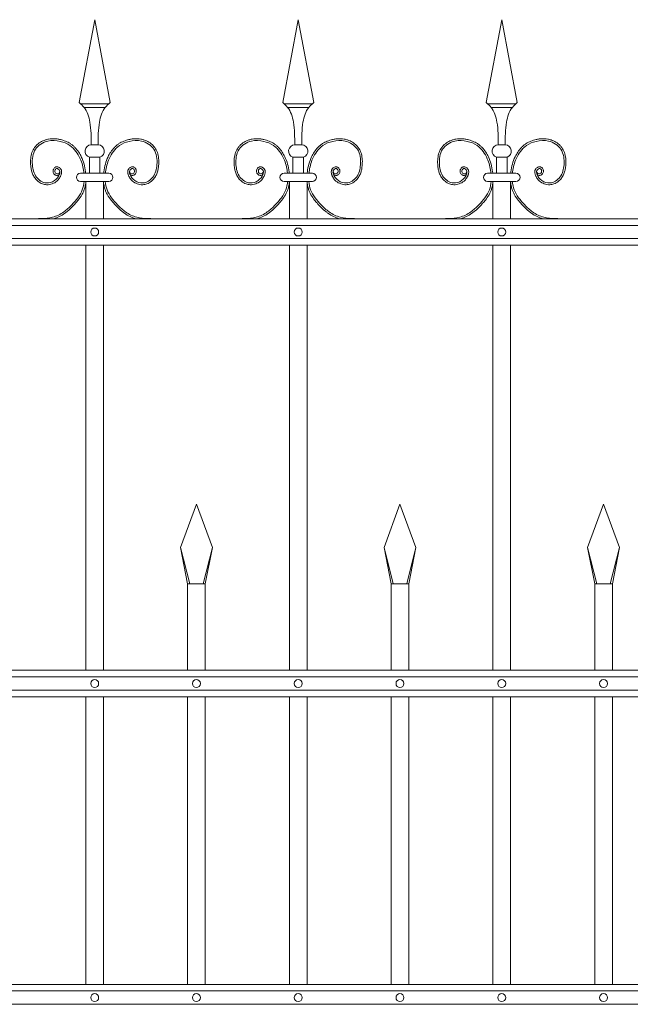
# Model space of a CAD drawing. Header units: millimetres. Extents: x 6567289036 to 6568990308, y 5976640423 to 5977332400.
# Tile 259 of 334: x 6568272471 to 6568273153, y 5976808489 to 5976809589. Entities that reach past the tile are written whole.
import ezdxf

# ---------------------------------------------------------------- set-up
doc = ezdxf.new("R2010")
doc.units = ezdxf.units.MM
doc.layers.add('01_widok', color=7, linetype='Continuous', lineweight=13)

# ---------------------------------------------------------------- blocks, each defined once
blk = doc.blocks.new('A$C6D0402AF')
at = {"layer": '01_widok'}
for p, q in [((0.7225, 1.4602), (0.74, 1.5538)), ((0.7575, 1.4602), (0.74, 1.5538)), ((0.9525, 1.4602), (0.97, 1.5538)), ((0.9875, 1.4602), (0.97, 1.5538)), ((1.1825, 1.4602), (1.2, 1.5538)), ((1.2175, 1.4602), (1.2, 1.5538)), ((0.74, 1.4588), (0.724, 1.4588)), ((0.74, 1.4588), (0.756, 1.4588)), ((0.97, 1.4588), (0.954, 1.4588)), ((0.97, 1.4588), (0.986, 1.4588)), ((1.2, 1.4588), (1.184, 1.4588)), ((1.2, 1.4588), (1.216, 1.4588)), ((0.74, 1.4548), (0.728, 1.4548)), ((0.74, 1.4548), (0.752, 1.4548)), ((0.97, 1.4548), (0.958, 1.4548)), ((0.97, 1.4548), (0.982, 1.4548)), ((1.2, 1.4548), (1.188, 1.4548)), ((1.2, 1.4548), (1.212, 1.4548)), ((0.74, 1.4125), (0.736, 1.4125)), ((0.74, 1.4125), (0.744, 1.4125)), ((0.97, 1.4125), (0.966, 1.4125)), ((0.97, 1.4125), (0.974, 1.4125)), ((1.2, 1.4125), (1.196, 1.4125)), ((1.2, 1.4125), (1.204, 1.4125)), ((0.734, 1.3985), (0.74, 1.3985)), ((0.734, 1.3985), (0.734, 1.3805)), ((0.746, 1.3985), (0.74, 1.3985)), ((0.746, 1.3985), (0.746, 1.3805)), ((0.964, 1.3985), (0.97, 1.3985)), ((0.964, 1.3985), (0.964, 1.3805)), ((0.976, 1.3985), (0.97, 1.3985)), ((0.976, 1.3985), (0.976, 1.3805)), ((1.194, 1.3985), (1.2, 1.3985)), ((1.194, 1.3985), (1.194, 1.3805)), ((1.206, 1.3985), (1.2, 1.3985)), ((1.206, 1.3985), (1.206, 1.3805)), ((0.74, 1.3805), (0.724, 1.3805)), ((0.74, 1.3805), (0.756, 1.3805)), ((0.97, 1.3805), (0.954, 1.3805)), ((0.97, 1.3805), (0.986, 1.3805)), ((1.2, 1.3805), (1.184, 1.3805)), ((1.2, 1.3805), (1.216, 1.3805)), ((0.73, 1.371), (0.724, 1.371)), ((0.73, 1.371), (0.73, 1.329)), ((0.73, 1.371), (0.75, 1.371)), ((0.75, 1.371), (0.75, 1.329)), ((0.75, 1.371), (0.756, 1.371)), ((0.96, 1.371), (0.954, 1.371)), ((0.96, 1.371), (0.96, 1.329)), ((0.96, 1.371), (0.98, 1.371)), ((0.98, 1.371), (0.98, 1.329)), ((0.98, 1.371), (0.986, 1.371)), ((1.19, 1.371), (1.184, 1.371)), ((1.19, 1.371), (1.19, 1.329)), ((1.19, 1.371), (1.21, 1.371)), ((1.21, 1.371), (1.21, 1.329)), ((1.21, 1.371), (1.216, 1.371)), ((2.57, 1.329), (0.06, 1.329)), ((0.06, 1.3215), (2.57, 1.3215)), ((0.06, 1.3065), (2.57, 1.3065)), ((2.57, 1.299), (0.06, 1.299)), ((0.73, 1.299), (0.73, 0.819)), ((0.75, 1.299), (0.75, 0.819)), ((0.96, 1.299), (0.96, 0.819)), ((0.98, 1.299), (0.98, 0.819)), ((1.19, 1.299), (1.19, 0.819)), ((1.21, 1.299), (1.21, 0.819)), ((0.837, 0.9577), (0.855, 1.0067)), ((0.873, 0.9577), (0.855, 1.0067)), ((1.067, 0.9577), (1.085, 1.0067)), ((1.103, 0.9577), (1.085, 1.0067)), ((1.297, 0.9577), (1.315, 1.0067)), ((1.333, 0.9577), (1.315, 1.0067)), ((0.8474, 0.9167), (0.837, 0.9577)), ((0.837, 0.9577), (0.845, 0.9167)), ((0.8626, 0.9167), (0.873, 0.9577)), ((0.873, 0.9577), (0.865, 0.9167)), ((1.0774, 0.9167), (1.067, 0.9577)), ((1.067, 0.9577), (1.075, 0.9167)), ((1.0926, 0.9167), (1.103, 0.9577)), ((1.103, 0.9577), (1.095, 0.9167)), ((1.3074, 0.9167), (1.297, 0.9577)), ((1.297, 0.9577), (1.305, 0.9167)), ((1.3226, 0.9167), (1.333, 0.9577)), ((1.333, 0.9577), (1.325, 0.9167)), ((0.855, 0.9167), (0.845, 0.9167)), ((0.845, 0.9167), (0.845, 0.819)), ((0.855, 0.9167), (0.865, 0.9167)), ((0.865, 0.9167), (0.865, 0.819)), ((1.085, 0.9167), (1.075, 0.9167)), ((1.075, 0.9167), (1.075, 0.819)), ((1.085, 0.9167), (1.095, 0.9167)), ((1.095, 0.9167), (1.095, 0.819)), ((1.315, 0.9167), (1.305, 0.9167)), ((1.305, 0.9167), (1.305, 0.819)), ((1.315, 0.9167), (1.325, 0.9167)), ((1.325, 0.9167), (1.325, 0.819)), ((2.57, 0.819), (0.06, 0.819)), ((2.57, 0.8115), (0.06, 0.8115)), ((2.57, 0.7965), (0.06, 0.7965)), ((2.57, 0.789), (0.06, 0.789)), ((0.73, 0.789), (0.73, 0.4642)), ((0.75, 0.789), (0.75, 0.4642)), ((0.845, 0.789), (0.845, 0.4642)), ((0.865, 0.789), (0.865, 0.4642)), ((0.96, 0.789), (0.96, 0.4642)), ((0.98, 0.789), (0.98, 0.4642)), ((1.075, 0.789), (1.075, 0.4642)), ((1.095, 0.789), (1.095, 0.4642)), ((1.19, 0.789), (1.19, 0.4642)), ((1.21, 0.789), (1.21, 0.4642)), ((1.305, 0.789), (1.305, 0.4642)), ((1.325, 0.789), (1.325, 0.4642)), ((2.57, 0.4642), (0.06, 0.4642)), ((2.57, 0.4567), (0.06, 0.4567)), ((2.57, 0.4417), (0.06, 0.4417))]:
    blk.add_line(p, q, dxfattribs=at)
for centre in [(0.74, 1.314), (0.97, 1.314), (1.2, 1.314), (0.74, 0.804), (0.855, 0.804), (0.97, 0.804), (1.085, 0.804), (1.2, 0.804), (1.315, 0.804), (0.74, 0.4492), (0.855, 0.4492), (0.97, 0.4492), (1.085, 0.4492), (1.2, 0.4492), (1.315, 0.4492)]:
    blk.add_circle(centre, 0.0045, dxfattribs=at)
for centre, radius, start, end in [((0.7363, 1.4053), 0.00718, 92.058, 251.6817), ((0.7437, 1.4053), 0.00718, 288.3183, 87.942), ((0.9663, 1.4053), 0.00718, 92.058, 251.6817), ((0.9737, 1.4053), 0.00718, 288.3183, 87.942), ((1.1963, 1.4053), 0.00718, 92.058, 251.6817), ((1.2037, 1.4053), 0.00718, 288.3183, 87.942), ((0.7241, 1.3757), 0.00473, 91.3822, 268.6178), ((0.7559, 1.3757), 0.00473, 271.3822, 88.6178), ((0.9541, 1.3757), 0.00473, 91.3822, 268.6178), ((0.9859, 1.3757), 0.00473, 271.3822, 88.6178), ((1.1841, 1.3757), 0.00473, 91.3822, 268.6178), ((1.2159, 1.3757), 0.00473, 271.3822, 88.6178)]:
    blk.add_arc(centre, radius, start, end, dxfattribs=at)
for points in [[(0.7225, 1.4602), (0.728, 1.4548), (0.7346, 1.4381), (0.736, 1.4125)], [(0.7575, 1.4602), (0.752, 1.4548), (0.7454, 1.4381), (0.744, 1.4125)], [(0.9525, 1.4602), (0.958, 1.4548), (0.9646, 1.4381), (0.966, 1.4125)], [(0.9875, 1.4602), (0.982, 1.4548), (0.9754, 1.4381), (0.974, 1.4125)], [(1.1825, 1.4602), (1.188, 1.4548), (1.1946, 1.4381), (1.196, 1.4125)], [(1.2175, 1.4602), (1.212, 1.4548), (1.2054, 1.4381), (1.204, 1.4125)]]:
    blk.add_spline(points, degree=3, dxfattribs=at)
for points, knots in [([(0.7001, 1.3792), (0.699, 1.3776), (0.6966, 1.3779), (0.696, 1.3781), (0.6958, 1.3782), (0.6954, 1.3784), (0.6952, 1.3785), (0.6945, 1.3789), (0.6942, 1.3794), (0.6935, 1.3803), (0.6933, 1.3808), (0.693, 1.3818), (0.6929, 1.3823), (0.693, 1.3832), (0.693, 1.3835), (0.6931, 1.3841), (0.6932, 1.3844), (0.6935, 1.3852), (0.6938, 1.3856), (0.6945, 1.3865), (0.6949, 1.3869), (0.6957, 1.3873), (0.696, 1.3874), (0.6965, 1.3876), (0.6967, 1.3876), (0.6972, 1.3876), (0.6974, 1.3876), (0.6982, 1.3876), (0.6987, 1.3875), (0.6996, 1.387), (0.7, 1.3868), (0.7008, 1.3862), (0.7011, 1.3858), (0.7017, 1.3852), (0.7018, 1.3849), (0.7021, 1.3844), (0.7023, 1.3841), (0.7025, 1.3835), (0.7025, 1.3832), (0.7027, 1.3824), (0.7027, 1.3818), (0.7026, 1.3807), (0.7025, 1.3802), (0.7023, 1.3794), (0.7022, 1.3791), (0.702, 1.3785), (0.7019, 1.3781), (0.7016, 1.3774), (0.7014, 1.3771), (0.7009, 1.3761), (0.7006, 1.3755), (0.6994, 1.3736), (0.6984, 1.3725), (0.6958, 1.3702), (0.6939, 1.3691), (0.69, 1.3676), (0.6878, 1.3673), (0.6849, 1.3674), (0.6841, 1.3675), (0.6826, 1.3679), (0.6818, 1.3681), (0.6792, 1.3691), (0.6775, 1.3701), (0.6747, 1.3724), (0.6736, 1.3735), (0.6717, 1.376), (0.6709, 1.3773), (0.6696, 1.3801), (0.6691, 1.3815), (0.6684, 1.3843), (0.6681, 1.3858), (0.6678, 1.3883), (0.6677, 1.3894), (0.6676, 1.3916), (0.6675, 1.3928), (0.6676, 1.3961), (0.6678, 1.3983), (0.6687, 1.4027), (0.6694, 1.4048), (0.671, 1.4077), (0.6715, 1.4085), (0.6727, 1.4101), (0.6733, 1.4109), (0.6754, 1.4131), (0.677, 1.4143), (0.6805, 1.4164), (0.6824, 1.4173), (0.6855, 1.4184), (0.6867, 1.4187), (0.6892, 1.4191), (0.6904, 1.4193), (0.6937, 1.4194), (0.6957, 1.4193), (0.6989, 1.4189), (0.7001, 1.4186), (0.7032, 1.4179), (0.7052, 1.4173), (0.709, 1.4158), (0.7108, 1.4149), (0.7135, 1.4132), (0.7144, 1.4125), (0.7161, 1.4111), (0.717, 1.4103), (0.7193, 1.4078), (0.7207, 1.406), (0.723, 1.4025), (0.724, 1.4007), (0.7262, 1.3963), (0.7272, 1.3935), (0.7287, 1.3879), (0.7293, 1.385), (0.7297, 1.3815), (0.7298, 1.381), (0.7298, 1.3805)], [4.6165, 4.6165, 4.6165, 4.6165, 5.188367, 5.188367, 5.549428, 5.549428, 5.910489, 5.910489, 6.837983, 6.837983, 7.765478, 7.765478, 8.692972, 8.692972, 9.190028, 9.190028, 9.687083, 9.687083, 10.618534, 10.618534, 11.549985, 11.549985, 12.010547, 12.010547, 12.33998, 12.33998, 12.669414, 12.669414, 13.561099, 13.561099, 14.452783, 14.452783, 15.344467, 15.344467, 15.940368, 15.940368, 16.492607, 16.492607, 17.044846, 17.044846, 18.200205, 18.200205, 19.355563, 19.355563, 20.151118, 20.151118, 21.100453, 21.100453, 22.049789, 22.049789, 23.94846, 23.94846, 27.745803, 27.745803, 33.221248, 33.221248, 38.696693, 38.696693, 40.725069, 40.725069, 42.753445, 42.753445, 47.908007, 47.908007, 52.041948, 52.041948, 56.17589, 56.17589, 60.309831, 60.309831, 64.342201, 64.342201, 67.40836, 67.40836, 70.47452, 70.47452, 76.606839, 76.606839, 82.739158, 82.739158, 85.455708, 85.455708, 88.172258, 88.172258, 93.605357, 93.605357, 99.038456, 99.038456, 102.482403, 102.482403, 105.92635, 105.92635, 111.504268, 111.504268, 114.996104, 114.996104, 120.708661, 120.708661, 126.421218, 126.421218, 129.587167, 129.587167, 132.753115, 132.753115, 139.085012, 139.085012, 144.64085, 144.64085, 153.114925, 153.114925, 161.589001, 161.589001, 163.11027, 163.11027, 163.11027, 163.11027]), ([(0.7006, 1.3827), (0.7004, 1.3819), (0.7, 1.38), (0.696, 1.3793), (0.6942, 1.3832), (0.697, 1.3867), (0.7013, 1.3836), (0.7, 1.3775), (0.6952, 1.3712), (0.6841, 1.3677), (0.6722, 1.3756), (0.6686, 1.3909), (0.6706, 1.4085), (0.686, 1.4182), (0.7005, 1.4172), (0.7148, 1.4116), (0.7243, 1.3981), (0.7271, 1.3866), (0.7278, 1.3809), (0.7278, 1.3805)], [0, 0, 0, 0, 2.276171, 5.482858, 9.081143, 12.123133, 16.088096, 20.24215, 29.50989, 38.967775, 52.064989, 66.796785, 84.531155, 101.296087, 115.254866, 127.16367, 146.089907, 161.545397, 162.912572, 162.912572, 162.912572, 162.912572]), ([(0.7799, 1.3792), (0.781, 1.3776), (0.7834, 1.3779), (0.784, 1.3781), (0.7842, 1.3782), (0.7846, 1.3784), (0.7848, 1.3785), (0.7855, 1.3789), (0.7858, 1.3794), (0.7865, 1.3803), (0.7867, 1.3808), (0.787, 1.3818), (0.7871, 1.3823), (0.787, 1.3832), (0.787, 1.3835), (0.7869, 1.3841), (0.7868, 1.3844), (0.7865, 1.3852), (0.7862, 1.3856), (0.7855, 1.3865), (0.7851, 1.3869), (0.7843, 1.3873), (0.784, 1.3874), (0.7835, 1.3876), (0.7833, 1.3876), (0.7828, 1.3876), (0.7826, 1.3876), (0.7818, 1.3876), (0.7813, 1.3875), (0.7804, 1.387), (0.78, 1.3868), (0.7792, 1.3862), (0.7789, 1.3858), (0.7783, 1.3852), (0.7782, 1.3849), (0.7779, 1.3844), (0.7777, 1.3841), (0.7775, 1.3835), (0.7775, 1.3832), (0.7773, 1.3824), (0.7773, 1.3818), (0.7774, 1.3807), (0.7775, 1.3802), (0.7777, 1.3794), (0.7778, 1.3791), (0.778, 1.3785), (0.7781, 1.3781), (0.7784, 1.3774), (0.7786, 1.3771), (0.7791, 1.3761), (0.7794, 1.3755), (0.7806, 1.3736), (0.7816, 1.3725), (0.7842, 1.3702), (0.7861, 1.3691), (0.79, 1.3676), (0.7922, 1.3673), (0.7951, 1.3674), (0.7959, 1.3675), (0.7974, 1.3679), (0.7982, 1.3681), (0.8008, 1.3691), (0.8025, 1.3701), (0.8053, 1.3724), (0.8064, 1.3735), (0.8083, 1.376), (0.8091, 1.3773), (0.8104, 1.3801), (0.8109, 1.3815), (0.8116, 1.3843), (0.8119, 1.3858), (0.8122, 1.3883), (0.8123, 1.3894), (0.8124, 1.3916), (0.8125, 1.3928), (0.8124, 1.3961), (0.8122, 1.3983), (0.8113, 1.4027), (0.8106, 1.4048), (0.809, 1.4077), (0.8085, 1.4085), (0.8073, 1.4101), (0.8067, 1.4109), (0.8046, 1.4131), (0.803, 1.4143), (0.7995, 1.4164), (0.7976, 1.4173), (0.7945, 1.4184), (0.7933, 1.4187), (0.7908, 1.4191), (0.7896, 1.4193), (0.7863, 1.4194), (0.7843, 1.4193), (0.7811, 1.4189), (0.7799, 1.4186), (0.7768, 1.4179), (0.7748, 1.4173), (0.771, 1.4158), (0.7692, 1.4149), (0.7665, 1.4132), (0.7656, 1.4125), (0.7639, 1.4111), (0.763, 1.4103), (0.7607, 1.4078), (0.7593, 1.406), (0.757, 1.4025), (0.756, 1.4007), (0.7538, 1.3963), (0.7528, 1.3935), (0.7513, 1.3879), (0.7507, 1.385), (0.7503, 1.3815), (0.7502, 1.381), (0.7502, 1.3805)], [4.6165, 4.6165, 4.6165, 4.6165, 5.188367, 5.188367, 5.549428, 5.549428, 5.910489, 5.910489, 6.837983, 6.837983, 7.765478, 7.765478, 8.692972, 8.692972, 9.190028, 9.190028, 9.687083, 9.687083, 10.618534, 10.618534, 11.549985, 11.549985, 12.010547, 12.010547, 12.33998, 12.33998, 12.669414, 12.669414, 13.561099, 13.561099, 14.452783, 14.452783, 15.344467, 15.344467, 15.940368, 15.940368, 16.492607, 16.492607, 17.044846, 17.044846, 18.200205, 18.200205, 19.355563, 19.355563, 20.151118, 20.151118, 21.100453, 21.100453, 22.049789, 22.049789, 23.94846, 23.94846, 27.745803, 27.745803, 33.221248, 33.221248, 38.696693, 38.696693, 40.725069, 40.725069, 42.753445, 42.753445, 47.908007, 47.908007, 52.041948, 52.041948, 56.17589, 56.17589, 60.309831, 60.309831, 64.342201, 64.342201, 67.40836, 67.40836, 70.47452, 70.47452, 76.606839, 76.606839, 82.739158, 82.739158, 85.455708, 85.455708, 88.172258, 88.172258, 93.605357, 93.605357, 99.038456, 99.038456, 102.482403, 102.482403, 105.92635, 105.92635, 111.504268, 111.504268, 114.996104, 114.996104, 120.708661, 120.708661, 126.421218, 126.421218, 129.587167, 129.587167, 132.753115, 132.753115, 139.085012, 139.085012, 144.64085, 144.64085, 153.114925, 153.114925, 161.589001, 161.589001, 163.11027, 163.11027, 163.11027, 163.11027]), ([(0.7794, 1.3827), (0.7796, 1.3819), (0.78, 1.38), (0.784, 1.3793), (0.7858, 1.3832), (0.783, 1.3867), (0.7787, 1.3836), (0.78, 1.3775), (0.7848, 1.3712), (0.7959, 1.3677), (0.8078, 1.3756), (0.8114, 1.3909), (0.8094, 1.4085), (0.794, 1.4182), (0.7795, 1.4172), (0.7652, 1.4116), (0.7557, 1.3981), (0.7529, 1.3866), (0.7522, 1.3809), (0.7522, 1.3805)], [0, 0, 0, 0, 2.276171, 5.482858, 9.081143, 12.123133, 16.088096, 20.24215, 29.50989, 38.967775, 52.064989, 66.796785, 84.531155, 101.296087, 115.254866, 127.16367, 146.089907, 161.545397, 162.912572, 162.912572, 162.912572, 162.912572]), ([(0.9301, 1.3792), (0.929, 1.3776), (0.9266, 1.3779), (0.926, 1.3781), (0.9258, 1.3782), (0.9254, 1.3784), (0.9252, 1.3785), (0.9245, 1.3789), (0.9242, 1.3794), (0.9235, 1.3803), (0.9233, 1.3808), (0.923, 1.3818), (0.9229, 1.3823), (0.923, 1.3832), (0.923, 1.3835), (0.9231, 1.3841), (0.9232, 1.3844), (0.9235, 1.3852), (0.9238, 1.3856), (0.9245, 1.3865), (0.9249, 1.3869), (0.9257, 1.3873), (0.926, 1.3874), (0.9265, 1.3876), (0.9267, 1.3876), (0.9272, 1.3876), (0.9274, 1.3876), (0.9282, 1.3876), (0.9287, 1.3875), (0.9296, 1.387), (0.93, 1.3868), (0.9308, 1.3862), (0.9311, 1.3858), (0.9317, 1.3852), (0.9318, 1.3849), (0.9321, 1.3844), (0.9323, 1.3841), (0.9325, 1.3835), (0.9325, 1.3832), (0.9327, 1.3824), (0.9327, 1.3818), (0.9326, 1.3807), (0.9325, 1.3802), (0.9323, 1.3794), (0.9322, 1.3791), (0.932, 1.3785), (0.9319, 1.3781), (0.9316, 1.3774), (0.9314, 1.3771), (0.9309, 1.3761), (0.9306, 1.3755), (0.9294, 1.3736), (0.9284, 1.3725), (0.9258, 1.3702), (0.9239, 1.3691), (0.92, 1.3676), (0.9178, 1.3673), (0.9149, 1.3674), (0.9141, 1.3675), (0.9126, 1.3679), (0.9118, 1.3681), (0.9092, 1.3691), (0.9075, 1.3701), (0.9047, 1.3724), (0.9036, 1.3735), (0.9017, 1.376), (0.9009, 1.3773), (0.8996, 1.3801), (0.8991, 1.3815), (0.8984, 1.3843), (0.8981, 1.3858), (0.8978, 1.3883), (0.8977, 1.3894), (0.8976, 1.3916), (0.8975, 1.3928), (0.8976, 1.3961), (0.8978, 1.3983), (0.8987, 1.4027), (0.8994, 1.4048), (0.901, 1.4077), (0.9015, 1.4085), (0.9027, 1.4101), (0.9033, 1.4109), (0.9054, 1.4131), (0.907, 1.4143), (0.9105, 1.4164), (0.9124, 1.4173), (0.9155, 1.4184), (0.9167, 1.4187), (0.9192, 1.4191), (0.9204, 1.4193), (0.9237, 1.4194), (0.9257, 1.4193), (0.9289, 1.4189), (0.9301, 1.4186), (0.9332, 1.4179), (0.9352, 1.4173), (0.939, 1.4158), (0.9408, 1.4149), (0.9435, 1.4132), (0.9444, 1.4125), (0.9461, 1.4111), (0.947, 1.4103), (0.9493, 1.4078), (0.9507, 1.406), (0.953, 1.4025), (0.954, 1.4007), (0.9562, 1.3963), (0.9572, 1.3935), (0.9587, 1.3879), (0.9593, 1.385), (0.9597, 1.3815), (0.9598, 1.381), (0.9598, 1.3805)], [4.6165, 4.6165, 4.6165, 4.6165, 5.188367, 5.188367, 5.549428, 5.549428, 5.910489, 5.910489, 6.837983, 6.837983, 7.765478, 7.765478, 8.692972, 8.692972, 9.190028, 9.190028, 9.687083, 9.687083, 10.618534, 10.618534, 11.549985, 11.549985, 12.010547, 12.010547, 12.33998, 12.33998, 12.669414, 12.669414, 13.561099, 13.561099, 14.452783, 14.452783, 15.344467, 15.344467, 15.940368, 15.940368, 16.492607, 16.492607, 17.044846, 17.044846, 18.200205, 18.200205, 19.355563, 19.355563, 20.151118, 20.151118, 21.100453, 21.100453, 22.049789, 22.049789, 23.94846, 23.94846, 27.745803, 27.745803, 33.221248, 33.221248, 38.696693, 38.696693, 40.725069, 40.725069, 42.753445, 42.753445, 47.908007, 47.908007, 52.041948, 52.041948, 56.17589, 56.17589, 60.309831, 60.309831, 64.342201, 64.342201, 67.40836, 67.40836, 70.47452, 70.47452, 76.606839, 76.606839, 82.739158, 82.739158, 85.455708, 85.455708, 88.172258, 88.172258, 93.605357, 93.605357, 99.038456, 99.038456, 102.482403, 102.482403, 105.92635, 105.92635, 111.504268, 111.504268, 114.996104, 114.996104, 120.708661, 120.708661, 126.421218, 126.421218, 129.587167, 129.587167, 132.753115, 132.753115, 139.085012, 139.085012, 144.64085, 144.64085, 153.114925, 153.114925, 161.589001, 161.589001, 163.11027, 163.11027, 163.11027, 163.11027]), ([(0.9306, 1.3827), (0.9304, 1.3819), (0.93, 1.38), (0.926, 1.3793), (0.9242, 1.3832), (0.927, 1.3867), (0.9313, 1.3836), (0.93, 1.3775), (0.9252, 1.3712), (0.9141, 1.3677), (0.9022, 1.3756), (0.8986, 1.3909), (0.9006, 1.4085), (0.916, 1.4182), (0.9305, 1.4172), (0.9448, 1.4116), (0.9543, 1.3981), (0.9571, 1.3866), (0.9578, 1.3809), (0.9578, 1.3805)], [0, 0, 0, 0, 2.276171, 5.482858, 9.081143, 12.123133, 16.088096, 20.24215, 29.50989, 38.967775, 52.064989, 66.796785, 84.531155, 101.296087, 115.254866, 127.16367, 146.089907, 161.545397, 162.912572, 162.912572, 162.912572, 162.912572]), ([(1.0099, 1.3792), (1.011, 1.3776), (1.0134, 1.3779), (1.014, 1.3781), (1.0142, 1.3782), (1.0146, 1.3784), (1.0148, 1.3785), (1.0155, 1.3789), (1.0158, 1.3794), (1.0165, 1.3803), (1.0167, 1.3808), (1.017, 1.3818), (1.0171, 1.3823), (1.017, 1.3832), (1.017, 1.3835), (1.0169, 1.3841), (1.0168, 1.3844), (1.0165, 1.3852), (1.0162, 1.3856), (1.0155, 1.3865), (1.0151, 1.3869), (1.0143, 1.3873), (1.014, 1.3874), (1.0135, 1.3876), (1.0133, 1.3876), (1.0128, 1.3876), (1.0126, 1.3876), (1.0118, 1.3876), (1.0113, 1.3875), (1.0104, 1.387), (1.01, 1.3868), (1.0092, 1.3862), (1.0089, 1.3858), (1.0083, 1.3852), (1.0082, 1.3849), (1.0079, 1.3844), (1.0077, 1.3841), (1.0075, 1.3835), (1.0075, 1.3832), (1.0073, 1.3824), (1.0073, 1.3818), (1.0074, 1.3807), (1.0075, 1.3802), (1.0077, 1.3794), (1.0078, 1.3791), (1.008, 1.3785), (1.0081, 1.3781), (1.0084, 1.3774), (1.0086, 1.3771), (1.0091, 1.3761), (1.0094, 1.3755), (1.0106, 1.3736), (1.0116, 1.3725), (1.0142, 1.3702), (1.0161, 1.3691), (1.02, 1.3676), (1.0222, 1.3673), (1.0251, 1.3674), (1.0259, 1.3675), (1.0274, 1.3679), (1.0282, 1.3681), (1.0308, 1.3691), (1.0325, 1.3701), (1.0353, 1.3724), (1.0364, 1.3735), (1.0383, 1.376), (1.0391, 1.3773), (1.0404, 1.3801), (1.0409, 1.3815), (1.0416, 1.3843), (1.0419, 1.3858), (1.0422, 1.3883), (1.0423, 1.3894), (1.0424, 1.3916), (1.0425, 1.3928), (1.0424, 1.3961), (1.0422, 1.3983), (1.0413, 1.4027), (1.0406, 1.4048), (1.039, 1.4077), (1.0385, 1.4085), (1.0373, 1.4101), (1.0367, 1.4109), (1.0346, 1.4131), (1.033, 1.4143), (1.0295, 1.4164), (1.0276, 1.4173), (1.0245, 1.4184), (1.0233, 1.4187), (1.0208, 1.4191), (1.0196, 1.4193), (1.0163, 1.4194), (1.0143, 1.4193), (1.0111, 1.4189), (1.0099, 1.4186), (1.0068, 1.4179), (1.0048, 1.4173), (1.001, 1.4158), (0.9992, 1.4149), (0.9965, 1.4132), (0.9956, 1.4125), (0.9939, 1.4111), (0.993, 1.4103), (0.9907, 1.4078), (0.9893, 1.406), (0.987, 1.4025), (0.986, 1.4007), (0.9838, 1.3963), (0.9828, 1.3935), (0.9813, 1.3879), (0.9807, 1.385), (0.9803, 1.3815), (0.9802, 1.381), (0.9802, 1.3805)], [4.6165, 4.6165, 4.6165, 4.6165, 5.188367, 5.188367, 5.549428, 5.549428, 5.910489, 5.910489, 6.837983, 6.837983, 7.765478, 7.765478, 8.692972, 8.692972, 9.190028, 9.190028, 9.687083, 9.687083, 10.618534, 10.618534, 11.549985, 11.549985, 12.010547, 12.010547, 12.33998, 12.33998, 12.669414, 12.669414, 13.561099, 13.561099, 14.452783, 14.452783, 15.344467, 15.344467, 15.940368, 15.940368, 16.492607, 16.492607, 17.044846, 17.044846, 18.200205, 18.200205, 19.355563, 19.355563, 20.151118, 20.151118, 21.100453, 21.100453, 22.049789, 22.049789, 23.94846, 23.94846, 27.745803, 27.745803, 33.221248, 33.221248, 38.696693, 38.696693, 40.725069, 40.725069, 42.753445, 42.753445, 47.908007, 47.908007, 52.041948, 52.041948, 56.17589, 56.17589, 60.309831, 60.309831, 64.342201, 64.342201, 67.40836, 67.40836, 70.47452, 70.47452, 76.606839, 76.606839, 82.739158, 82.739158, 85.455708, 85.455708, 88.172258, 88.172258, 93.605357, 93.605357, 99.038456, 99.038456, 102.482403, 102.482403, 105.92635, 105.92635, 111.504268, 111.504268, 114.996104, 114.996104, 120.708661, 120.708661, 126.421218, 126.421218, 129.587167, 129.587167, 132.753115, 132.753115, 139.085012, 139.085012, 144.64085, 144.64085, 153.114925, 153.114925, 161.589001, 161.589001, 163.11027, 163.11027, 163.11027, 163.11027]), ([(1.0094, 1.3827), (1.0096, 1.3819), (1.01, 1.38), (1.014, 1.3793), (1.0158, 1.3832), (1.013, 1.3867), (1.0087, 1.3836), (1.01, 1.3775), (1.0148, 1.3712), (1.0259, 1.3677), (1.0378, 1.3756), (1.0414, 1.3909), (1.0394, 1.4085), (1.024, 1.4182), (1.0095, 1.4172), (0.9952, 1.4116), (0.9857, 1.3981), (0.9829, 1.3866), (0.9822, 1.3809), (0.9822, 1.3805)], [0, 0, 0, 0, 2.276171, 5.482858, 9.081143, 12.123133, 16.088096, 20.24215, 29.50989, 38.967775, 52.064989, 66.796785, 84.531155, 101.296087, 115.254866, 127.16367, 146.089907, 161.545397, 162.912572, 162.912572, 162.912572, 162.912572]), ([(1.1601, 1.3792), (1.159, 1.3776), (1.1566, 1.3779), (1.156, 1.3781), (1.1558, 1.3782), (1.1554, 1.3784), (1.1552, 1.3785), (1.1545, 1.3789), (1.1542, 1.3794), (1.1535, 1.3803), (1.1533, 1.3808), (1.153, 1.3818), (1.1529, 1.3823), (1.153, 1.3832), (1.153, 1.3835), (1.1531, 1.3841), (1.1532, 1.3844), (1.1535, 1.3852), (1.1538, 1.3856), (1.1545, 1.3865), (1.1549, 1.3869), (1.1557, 1.3873), (1.156, 1.3874), (1.1565, 1.3876), (1.1567, 1.3876), (1.1572, 1.3876), (1.1574, 1.3876), (1.1582, 1.3876), (1.1587, 1.3875), (1.1596, 1.387), (1.16, 1.3868), (1.1608, 1.3862), (1.1611, 1.3858), (1.1617, 1.3852), (1.1618, 1.3849), (1.1621, 1.3844), (1.1623, 1.3841), (1.1625, 1.3835), (1.1625, 1.3832), (1.1627, 1.3824), (1.1627, 1.3818), (1.1626, 1.3807), (1.1625, 1.3802), (1.1623, 1.3794), (1.1622, 1.3791), (1.162, 1.3785), (1.1619, 1.3781), (1.1616, 1.3774), (1.1614, 1.3771), (1.1609, 1.3761), (1.1606, 1.3755), (1.1594, 1.3736), (1.1584, 1.3725), (1.1558, 1.3702), (1.1539, 1.3691), (1.15, 1.3676), (1.1478, 1.3673), (1.1449, 1.3674), (1.1441, 1.3675), (1.1426, 1.3679), (1.1418, 1.3681), (1.1392, 1.3691), (1.1375, 1.3701), (1.1347, 1.3724), (1.1336, 1.3735), (1.1317, 1.376), (1.1309, 1.3773), (1.1296, 1.3801), (1.1291, 1.3815), (1.1284, 1.3843), (1.1281, 1.3858), (1.1278, 1.3883), (1.1277, 1.3894), (1.1276, 1.3916), (1.1275, 1.3928), (1.1276, 1.3961), (1.1278, 1.3983), (1.1287, 1.4027), (1.1294, 1.4048), (1.131, 1.4077), (1.1315, 1.4085), (1.1327, 1.4101), (1.1333, 1.4109), (1.1354, 1.4131), (1.137, 1.4143), (1.1405, 1.4164), (1.1424, 1.4173), (1.1455, 1.4184), (1.1467, 1.4187), (1.1492, 1.4191), (1.1504, 1.4193), (1.1537, 1.4194), (1.1557, 1.4193), (1.1589, 1.4189), (1.1601, 1.4186), (1.1632, 1.4179), (1.1652, 1.4173), (1.169, 1.4158), (1.1708, 1.4149), (1.1735, 1.4132), (1.1744, 1.4125), (1.1761, 1.4111), (1.177, 1.4103), (1.1793, 1.4078), (1.1807, 1.406), (1.183, 1.4025), (1.184, 1.4007), (1.1862, 1.3963), (1.1872, 1.3935), (1.1887, 1.3879), (1.1893, 1.385), (1.1897, 1.3815), (1.1898, 1.381), (1.1898, 1.3805)], [4.6165, 4.6165, 4.6165, 4.6165, 5.188367, 5.188367, 5.549428, 5.549428, 5.910489, 5.910489, 6.837983, 6.837983, 7.765478, 7.765478, 8.692972, 8.692972, 9.190028, 9.190028, 9.687083, 9.687083, 10.618534, 10.618534, 11.549985, 11.549985, 12.010547, 12.010547, 12.33998, 12.33998, 12.669414, 12.669414, 13.561099, 13.561099, 14.452783, 14.452783, 15.344467, 15.344467, 15.940368, 15.940368, 16.492607, 16.492607, 17.044846, 17.044846, 18.200205, 18.200205, 19.355563, 19.355563, 20.151118, 20.151118, 21.100453, 21.100453, 22.049789, 22.049789, 23.94846, 23.94846, 27.745803, 27.745803, 33.221248, 33.221248, 38.696693, 38.696693, 40.725069, 40.725069, 42.753445, 42.753445, 47.908007, 47.908007, 52.041948, 52.041948, 56.17589, 56.17589, 60.309831, 60.309831, 64.342201, 64.342201, 67.40836, 67.40836, 70.47452, 70.47452, 76.606839, 76.606839, 82.739158, 82.739158, 85.455708, 85.455708, 88.172258, 88.172258, 93.605357, 93.605357, 99.038456, 99.038456, 102.482403, 102.482403, 105.92635, 105.92635, 111.504268, 111.504268, 114.996104, 114.996104, 120.708661, 120.708661, 126.421218, 126.421218, 129.587167, 129.587167, 132.753115, 132.753115, 139.085012, 139.085012, 144.64085, 144.64085, 153.114925, 153.114925, 161.589001, 161.589001, 163.11027, 163.11027, 163.11027, 163.11027]), ([(1.1606, 1.3827), (1.1604, 1.3819), (1.16, 1.38), (1.156, 1.3793), (1.1542, 1.3832), (1.157, 1.3867), (1.1613, 1.3836), (1.16, 1.3775), (1.1552, 1.3712), (1.1441, 1.3677), (1.1322, 1.3756), (1.1286, 1.3909), (1.1306, 1.4085), (1.146, 1.4182), (1.1605, 1.4172), (1.1748, 1.4116), (1.1843, 1.3981), (1.1871, 1.3866), (1.1878, 1.3809), (1.1878, 1.3805)], [0, 0, 0, 0, 2.276171, 5.482858, 9.081143, 12.123133, 16.088096, 20.24215, 29.50989, 38.967775, 52.064989, 66.796785, 84.531155, 101.296087, 115.254866, 127.16367, 146.089907, 161.545397, 162.912572, 162.912572, 162.912572, 162.912572]), ([(1.2399, 1.3792), (1.241, 1.3776), (1.2434, 1.3779), (1.244, 1.3781), (1.2442, 1.3782), (1.2446, 1.3784), (1.2448, 1.3785), (1.2455, 1.3789), (1.2458, 1.3794), (1.2465, 1.3803), (1.2467, 1.3808), (1.247, 1.3818), (1.2471, 1.3823), (1.247, 1.3832), (1.247, 1.3835), (1.2469, 1.3841), (1.2468, 1.3844), (1.2465, 1.3852), (1.2462, 1.3856), (1.2455, 1.3865), (1.2451, 1.3869), (1.2443, 1.3873), (1.244, 1.3874), (1.2435, 1.3876), (1.2433, 1.3876), (1.2428, 1.3876), (1.2426, 1.3876), (1.2418, 1.3876), (1.2413, 1.3875), (1.2404, 1.387), (1.24, 1.3868), (1.2392, 1.3862), (1.2389, 1.3858), (1.2383, 1.3852), (1.2382, 1.3849), (1.2379, 1.3844), (1.2377, 1.3841), (1.2375, 1.3835), (1.2375, 1.3832), (1.2373, 1.3824), (1.2373, 1.3818), (1.2374, 1.3807), (1.2375, 1.3802), (1.2377, 1.3794), (1.2378, 1.3791), (1.238, 1.3785), (1.2381, 1.3781), (1.2384, 1.3774), (1.2386, 1.3771), (1.2391, 1.3761), (1.2394, 1.3755), (1.2406, 1.3736), (1.2416, 1.3725), (1.2442, 1.3702), (1.2461, 1.3691), (1.25, 1.3676), (1.2522, 1.3673), (1.2551, 1.3674), (1.2559, 1.3675), (1.2574, 1.3679), (1.2582, 1.3681), (1.2608, 1.3691), (1.2625, 1.3701), (1.2653, 1.3724), (1.2664, 1.3735), (1.2683, 1.376), (1.2691, 1.3773), (1.2704, 1.3801), (1.2709, 1.3815), (1.2716, 1.3843), (1.2719, 1.3858), (1.2722, 1.3883), (1.2723, 1.3894), (1.2724, 1.3916), (1.2725, 1.3928), (1.2724, 1.3961), (1.2722, 1.3983), (1.2713, 1.4027), (1.2706, 1.4048), (1.269, 1.4077), (1.2685, 1.4085), (1.2673, 1.4101), (1.2667, 1.4109), (1.2646, 1.4131), (1.263, 1.4143), (1.2595, 1.4164), (1.2576, 1.4173), (1.2545, 1.4184), (1.2533, 1.4187), (1.2508, 1.4191), (1.2496, 1.4193), (1.2463, 1.4194), (1.2443, 1.4193), (1.2411, 1.4189), (1.2399, 1.4186), (1.2368, 1.4179), (1.2348, 1.4173), (1.231, 1.4158), (1.2292, 1.4149), (1.2265, 1.4132), (1.2256, 1.4125), (1.2239, 1.4111), (1.223, 1.4103), (1.2207, 1.4078), (1.2193, 1.406), (1.217, 1.4025), (1.216, 1.4007), (1.2138, 1.3963), (1.2128, 1.3935), (1.2113, 1.3879), (1.2107, 1.385), (1.2103, 1.3815), (1.2102, 1.381), (1.2102, 1.3805)], [4.6165, 4.6165, 4.6165, 4.6165, 5.188367, 5.188367, 5.549428, 5.549428, 5.910489, 5.910489, 6.837983, 6.837983, 7.765478, 7.765478, 8.692972, 8.692972, 9.190028, 9.190028, 9.687083, 9.687083, 10.618534, 10.618534, 11.549985, 11.549985, 12.010547, 12.010547, 12.33998, 12.33998, 12.669414, 12.669414, 13.561099, 13.561099, 14.452783, 14.452783, 15.344467, 15.344467, 15.940368, 15.940368, 16.492607, 16.492607, 17.044846, 17.044846, 18.200205, 18.200205, 19.355563, 19.355563, 20.151118, 20.151118, 21.100453, 21.100453, 22.049789, 22.049789, 23.94846, 23.94846, 27.745803, 27.745803, 33.221248, 33.221248, 38.696693, 38.696693, 40.725069, 40.725069, 42.753445, 42.753445, 47.908007, 47.908007, 52.041948, 52.041948, 56.17589, 56.17589, 60.309831, 60.309831, 64.342201, 64.342201, 67.40836, 67.40836, 70.47452, 70.47452, 76.606839, 76.606839, 82.739158, 82.739158, 85.455708, 85.455708, 88.172258, 88.172258, 93.605357, 93.605357, 99.038456, 99.038456, 102.482403, 102.482403, 105.92635, 105.92635, 111.504268, 111.504268, 114.996104, 114.996104, 120.708661, 120.708661, 126.421218, 126.421218, 129.587167, 129.587167, 132.753115, 132.753115, 139.085012, 139.085012, 144.64085, 144.64085, 153.114925, 153.114925, 161.589001, 161.589001, 163.11027, 163.11027, 163.11027, 163.11027]), ([(1.2394, 1.3827), (1.2396, 1.3819), (1.24, 1.38), (1.244, 1.3793), (1.2458, 1.3832), (1.243, 1.3867), (1.2387, 1.3836), (1.24, 1.3775), (1.2448, 1.3712), (1.2559, 1.3677), (1.2678, 1.3756), (1.2714, 1.3909), (1.2694, 1.4085), (1.254, 1.4182), (1.2395, 1.4172), (1.2252, 1.4116), (1.2157, 1.3981), (1.2129, 1.3866), (1.2122, 1.3809), (1.2122, 1.3805)], [0, 0, 0, 0, 2.276171, 5.482858, 9.081143, 12.123133, 16.088096, 20.24215, 29.50989, 38.967775, 52.064989, 66.796785, 84.531155, 101.296087, 115.254866, 127.16367, 146.089907, 161.545397, 162.912572, 162.912572, 162.912572, 162.912572]), ([(0.728, 1.371), (0.7277, 1.3678), (0.7258, 1.3578), (0.7162, 1.3465), (0.705, 1.3358), (0.693, 1.33), (0.6826, 1.3293), (0.6769, 1.3291), (0.6755, 1.329)], [172.218122, 172.218122, 172.218122, 172.218122, 181.855132, 202.579273, 214.575372, 228.542226, 241.353249, 245.573586, 245.573586, 245.573586, 245.573586]), ([(0.73, 1.371), (0.7299, 1.3699), (0.7298, 1.3687), (0.7294, 1.366), (0.729, 1.3644), (0.7282, 1.3616), (0.7277, 1.3605), (0.7268, 1.3582), (0.7262, 1.3572), (0.7244, 1.354), (0.723, 1.352), (0.7205, 1.3488), (0.7195, 1.3476), (0.7174, 1.3453), (0.7165, 1.3443), (0.7135, 1.3412), (0.7115, 1.3393), (0.7083, 1.3366), (0.7074, 1.3359), (0.7043, 1.3337), (0.7022, 1.3325), (0.6979, 1.3305), (0.6957, 1.3297), (0.6936, 1.329)], [172.067248, 172.067248, 172.067248, 172.067248, 175.307441, 175.307441, 179.950369, 179.950369, 183.428024, 183.428024, 186.90568, 186.90568, 193.860991, 193.860991, 198.444931, 198.444931, 202.5856, 202.5856, 210.86694, 210.86694, 214.411979, 214.411979, 221.502058, 221.502058, 227.966753, 227.966753, 227.966753, 227.966753]), ([(0.75, 1.371), (0.7501, 1.3699), (0.7502, 1.3687), (0.7506, 1.366), (0.751, 1.3644), (0.7518, 1.3616), (0.7523, 1.3605), (0.7532, 1.3582), (0.7538, 1.3572), (0.7556, 1.354), (0.757, 1.352), (0.7595, 1.3488), (0.7605, 1.3476), (0.7626, 1.3453), (0.7635, 1.3443), (0.7665, 1.3412), (0.7685, 1.3393), (0.7717, 1.3366), (0.7726, 1.3359), (0.7757, 1.3337), (0.7778, 1.3325), (0.7821, 1.3305), (0.7843, 1.3297), (0.7864, 1.329)], [172.067248, 172.067248, 172.067248, 172.067248, 175.307441, 175.307441, 179.950369, 179.950369, 183.428024, 183.428024, 186.90568, 186.90568, 193.860991, 193.860991, 198.444931, 198.444931, 202.5856, 202.5856, 210.86694, 210.86694, 214.411979, 214.411979, 221.502058, 221.502058, 227.966753, 227.966753, 227.966753, 227.966753]), ([(0.752, 1.371), (0.7523, 1.3678), (0.7542, 1.3578), (0.7638, 1.3465), (0.775, 1.3358), (0.787, 1.33), (0.7974, 1.3293), (0.8031, 1.3291), (0.8045, 1.329)], [172.218122, 172.218122, 172.218122, 172.218122, 181.855132, 202.579273, 214.575372, 228.542226, 241.353249, 245.573586, 245.573586, 245.573586, 245.573586]), ([(0.958, 1.371), (0.9577, 1.3678), (0.9558, 1.3578), (0.9462, 1.3465), (0.935, 1.3358), (0.923, 1.33), (0.9126, 1.3293), (0.9069, 1.3291), (0.9055, 1.329)], [172.218122, 172.218122, 172.218122, 172.218122, 181.855132, 202.579273, 214.575372, 228.542226, 241.353249, 245.573586, 245.573586, 245.573586, 245.573586]), ([(0.96, 1.371), (0.9599, 1.3699), (0.9598, 1.3687), (0.9594, 1.366), (0.959, 1.3644), (0.9582, 1.3616), (0.9577, 1.3605), (0.9568, 1.3582), (0.9562, 1.3572), (0.9544, 1.354), (0.953, 1.352), (0.9505, 1.3488), (0.9495, 1.3476), (0.9474, 1.3453), (0.9465, 1.3443), (0.9435, 1.3412), (0.9415, 1.3393), (0.9383, 1.3366), (0.9374, 1.3359), (0.9343, 1.3337), (0.9322, 1.3325), (0.9279, 1.3305), (0.9257, 1.3297), (0.9236, 1.329)], [172.067248, 172.067248, 172.067248, 172.067248, 175.307441, 175.307441, 179.950369, 179.950369, 183.428024, 183.428024, 186.90568, 186.90568, 193.860991, 193.860991, 198.444931, 198.444931, 202.5856, 202.5856, 210.86694, 210.86694, 214.411979, 214.411979, 221.502058, 221.502058, 227.966753, 227.966753, 227.966753, 227.966753]), ([(0.98, 1.371), (0.9801, 1.3699), (0.9802, 1.3687), (0.9806, 1.366), (0.981, 1.3644), (0.9818, 1.3616), (0.9823, 1.3605), (0.9832, 1.3582), (0.9838, 1.3572), (0.9856, 1.354), (0.987, 1.352), (0.9895, 1.3488), (0.9905, 1.3476), (0.9926, 1.3453), (0.9935, 1.3443), (0.9965, 1.3412), (0.9985, 1.3393), (1.0017, 1.3366), (1.0026, 1.3359), (1.0057, 1.3337), (1.0078, 1.3325), (1.0121, 1.3305), (1.0143, 1.3297), (1.0164, 1.329)], [172.067248, 172.067248, 172.067248, 172.067248, 175.307441, 175.307441, 179.950369, 179.950369, 183.428024, 183.428024, 186.90568, 186.90568, 193.860991, 193.860991, 198.444931, 198.444931, 202.5856, 202.5856, 210.86694, 210.86694, 214.411979, 214.411979, 221.502058, 221.502058, 227.966753, 227.966753, 227.966753, 227.966753]), ([(0.982, 1.371), (0.9823, 1.3678), (0.9842, 1.3578), (0.9938, 1.3465), (1.005, 1.3358), (1.017, 1.33), (1.0274, 1.3293), (1.0331, 1.3291), (1.0345, 1.329)], [172.218122, 172.218122, 172.218122, 172.218122, 181.855132, 202.579273, 214.575372, 228.542226, 241.353249, 245.573586, 245.573586, 245.573586, 245.573586]), ([(1.188, 1.371), (1.1877, 1.3678), (1.1858, 1.3578), (1.1762, 1.3465), (1.165, 1.3358), (1.153, 1.33), (1.1426, 1.3293), (1.1369, 1.3291), (1.1355, 1.329)], [172.218122, 172.218122, 172.218122, 172.218122, 181.855132, 202.579273, 214.575372, 228.542226, 241.353249, 245.573586, 245.573586, 245.573586, 245.573586]), ([(1.19, 1.371), (1.1899, 1.3699), (1.1898, 1.3687), (1.1894, 1.366), (1.189, 1.3644), (1.1882, 1.3616), (1.1877, 1.3605), (1.1868, 1.3582), (1.1862, 1.3572), (1.1844, 1.354), (1.183, 1.352), (1.1805, 1.3488), (1.1795, 1.3476), (1.1774, 1.3453), (1.1765, 1.3443), (1.1735, 1.3412), (1.1715, 1.3393), (1.1683, 1.3366), (1.1674, 1.3359), (1.1643, 1.3337), (1.1622, 1.3325), (1.1579, 1.3305), (1.1557, 1.3297), (1.1536, 1.329)], [172.067248, 172.067248, 172.067248, 172.067248, 175.307441, 175.307441, 179.950369, 179.950369, 183.428024, 183.428024, 186.90568, 186.90568, 193.860991, 193.860991, 198.444931, 198.444931, 202.5856, 202.5856, 210.86694, 210.86694, 214.411979, 214.411979, 221.502058, 221.502058, 227.966753, 227.966753, 227.966753, 227.966753]), ([(1.21, 1.371), (1.2101, 1.3699), (1.2102, 1.3687), (1.2106, 1.366), (1.211, 1.3644), (1.2118, 1.3616), (1.2123, 1.3605), (1.2132, 1.3582), (1.2138, 1.3572), (1.2156, 1.354), (1.217, 1.352), (1.2195, 1.3488), (1.2205, 1.3476), (1.2226, 1.3453), (1.2235, 1.3443), (1.2265, 1.3412), (1.2285, 1.3393), (1.2317, 1.3366), (1.2326, 1.3359), (1.2357, 1.3337), (1.2378, 1.3325), (1.2421, 1.3305), (1.2443, 1.3297), (1.2464, 1.329)], [172.067248, 172.067248, 172.067248, 172.067248, 175.307441, 175.307441, 179.950369, 179.950369, 183.428024, 183.428024, 186.90568, 186.90568, 193.860991, 193.860991, 198.444931, 198.444931, 202.5856, 202.5856, 210.86694, 210.86694, 214.411979, 214.411979, 221.502058, 221.502058, 227.966753, 227.966753, 227.966753, 227.966753]), ([(1.212, 1.371), (1.2123, 1.3678), (1.2142, 1.3578), (1.2238, 1.3465), (1.235, 1.3358), (1.247, 1.33), (1.2574, 1.3293), (1.2631, 1.3291), (1.2645, 1.329)], [172.218122, 172.218122, 172.218122, 172.218122, 181.855132, 202.579273, 214.575372, 228.542226, 241.353249, 245.573586, 245.573586, 245.573586, 245.573586])]:
    blk.add_open_spline(points, degree=3, knots=knots, dxfattribs=at)

msp = doc.modelspace()

# ---------------------------------------------------------------- block references
at = {"xscale": 988.5931585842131, "yscale": 988.5931585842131, "zscale": 988.5931585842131, "rotation": 3.128671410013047e-08}
msp.add_blockref('A$C6D0402AF', (6568271823.088343, 5976808052.841848), dxfattribs=at)

doc.saveas('drawing.dxf')
